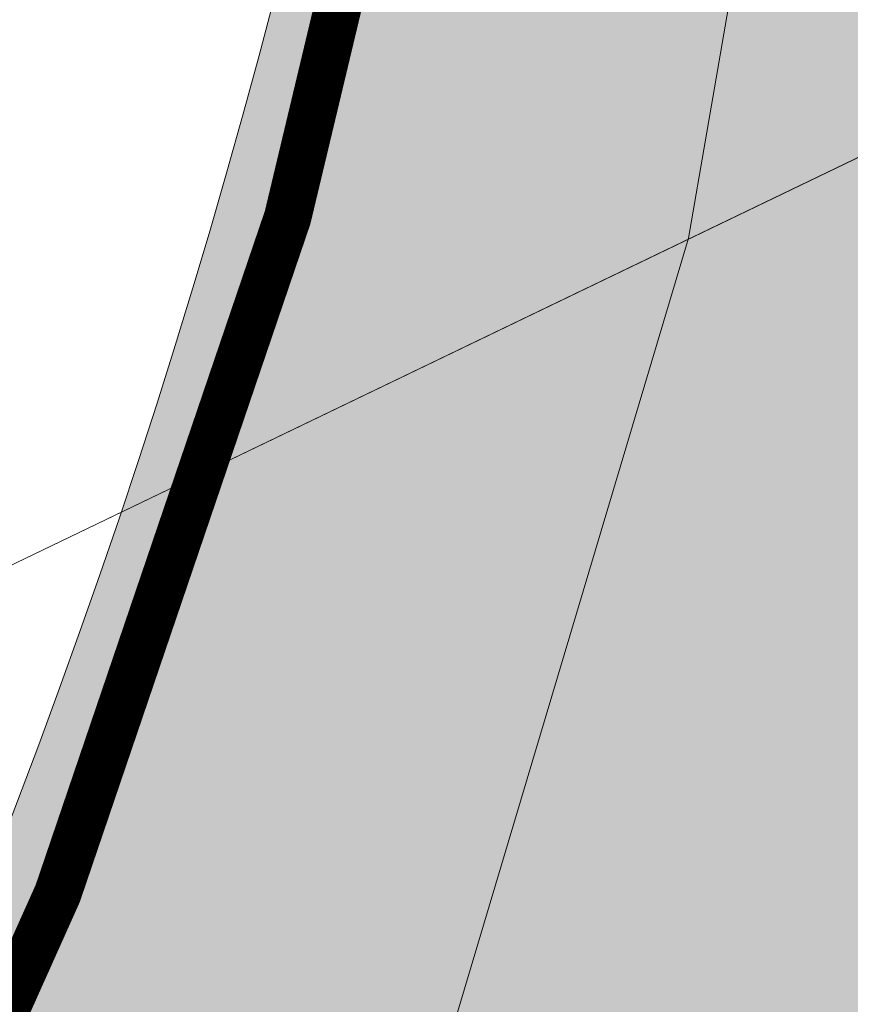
# Model space of a CAD drawing. Header units: metres. Extents: x 163628 to 168255, y 402691 to 405367.
# Tile 957 of 1056: x 165584.34 to 165586.09, y 403996.64 to 403998.72. Entities that reach past the tile are written whole.
import ezdxf

# ---------------------------------------------------------------- set-up
doc = ezdxf.new("R2010")
doc.units = ezdxf.units.M
doc.layers.add('X-CA190022.004-UO-ARC_Arcering$0$N-WE-VH-VERHARDING_ASFALT_ROOD-A', color=14, linetype='Continuous', lineweight=0, transparency=0.5)
for name, color, linetype, lineweight in [('X-CA190022.004-UO-DTM inmeting_v0.1$0$B-WE-VH-VERHARDING_ASFALT-G', 246, 'Continuous', 0), ('X-CA190022.004-UO-DWM_Snelfietsroute$0$N-WE-VH-KANTVERHARDING-G', 7, 'Continuous', 20), ('X-CA190022.004-UO-DWM_Snelfietsroute$0$N-WE-VW-MARKERING_LANGS_STREEP_DOORGETROKKEN_010-G', 7, 'Continuous', 20), ('X-CA190022.004-UO-KAD_Percelen$0$B-WE-KG-GRENS_PERCEEL-GV', 150, 'Continuous', 9)]:
    doc.layers.add(name, color=color, linetype=linetype, lineweight=lineweight)
doc.layers.add('X-CA190022.004-UO-DTM inmeting_v0.1$0$X-XX-AL-MEETPUNT-S', color=246, linetype='Continuous', lineweight=0, plot=False)

# ---------------------------------------------------------------- blocks, each defined once
blk = doc.blocks.new('X-CA190022.004-UO-DTM inmeting_v0.1$0$punt')
at = {"color": 0, "lineweight": -2}
blk.add_line((0, 0), (0, 0), dxfattribs=at)

msp = doc.modelspace()

# ---------------------------------------------------------------- hatches: boundary and pattern name
at = {"layer": 'X-CA190022.004-UO-ARC_Arcering$0$N-WE-VH-VERHARDING_ASFALT_ROOD-A'}
h = msp.add_hatch(color=256, dxfattribs=at)
h.dxf.hatch_style = 1
h.paths.add_polyline_path([(165588.5397, 403996.273), (165588.8853, 403997.3315), (165589.1715, 403998.4068), (165589.3984, 403999.5004), (165589.5504, 404000.5309), (165589.5865, 404000.8111, -0.02054), (165589.7849, 404002.1127), (165585.3891, 404002.7277, -0.252243), (165578.1417, 403989.3919), (165579.9444, 403986.3795), (165580.1979, 403985.9486), (165580.2587, 403985.9853), (165580.3389, 403986.0368), (165581.2144, 403986.6215), (165582.1122, 403987.2961), (165582.9705, 403988.0188), (165583.7868, 403988.7876), (165584.5585, 403989.5998), (165585.2834, 403990.4529), (165585.9606, 403991.3459), (165586.6035, 403992.3014), (165587.1573, 403993.2322), (165587.674, 403994.2193), (165588.1355, 403995.2345)])

# ---------------------------------------------------------------- linework, layer by layer
at = {"layer": 'X-CA190022.004-UO-DTM inmeting_v0.1$0$B-WE-VH-VERHARDING_ASFALT-G'}
msp.add_polyline3d([(165578.633, 404004.614, 9.068), (165580.077, 404005.516, 9.126), (165581.447, 404006.188, 9.135), (165582.069, 404006.328, 9.139), (165583.299, 404006.088, 9.175), (165584.395, 404005.435, 9.226), (165585.209, 404004.558, 9.268), (165585.74, 404003.322, 9.305), (165586.006, 404001.802, 9.338), (165586.058, 404000.033, 9.375), (165585.751, 403998.259, 9.413), (165585.16, 403996.278, 9.471), (165584.299, 403994.506, 9.509), (165583.069, 403992.897, 9.555), (165581.492, 403991.513, 9.608), (165579.728, 403990.356, 9.647), (165576.15, 403988.135, 9.738)], dxfattribs=at)
at = {"layer": 'X-CA190022.004-UO-DWM_Snelfietsroute$0$N-WE-VH-KANTVERHARDING-G'}
msp.add_arc((165569.3892, 404002.7857), 16, 301.0887, 359.79204, dxfattribs=at)
at = {"layer": 'X-CA190022.004-UO-DWM_Snelfietsroute$0$N-WE-VW-MARKERING_LANGS_STREEP_DOORGETROKKEN_010-G', "const_width": 0.1, "flags": 128}
msp.add_lwpolyline([(165577.7285, 403988.9554, 0.237742), (165585.4671, 404001.2609)], format="xyb", dxfattribs=at)
at = {"layer": 'X-CA190022.004-UO-KAD_Percelen$0$B-WE-KG-GRENS_PERCEEL-GV', "flags": 128}
for points in [[(165876.78, 404133.76), (165810.2, 404106.56), (165743.98, 404077.52), (165725.38, 404071), (165711.02, 404064.79), (165697.8, 404056.67), (165675.73, 404041.52), (165569.64, 403990.51), (165536.1, 403968.17), (165517, 403947.26), (165516.49, 403946.7), (165523.606, 403940.115), (165599.646, 403976.588), (165708.473, 404044.999), (165892.31, 404133.699)], [(165536.1, 403968.17), (165569.64, 403990.51), (165675.73, 404041.52), (165697.8, 404056.67), (165711.02, 404064.79), (165725.38, 404071), (165743.98, 404077.52), (165810.2, 404106.56)]]:
    msp.add_lwpolyline(points, dxfattribs=at)

# ---------------------------------------------------------------- block references
at = {"layer": 'X-CA190022.004-UO-DTM inmeting_v0.1$0$X-XX-AL-MEETPUNT-S', "linetype": 'ByBlock', "lineweight": -2}
msp.add_blockref('X-CA190022.004-UO-DTM inmeting_v0.1$0$punt', (165585.751, 403998.259, 9.413), dxfattribs=at)

doc.saveas('drawing.dxf')
